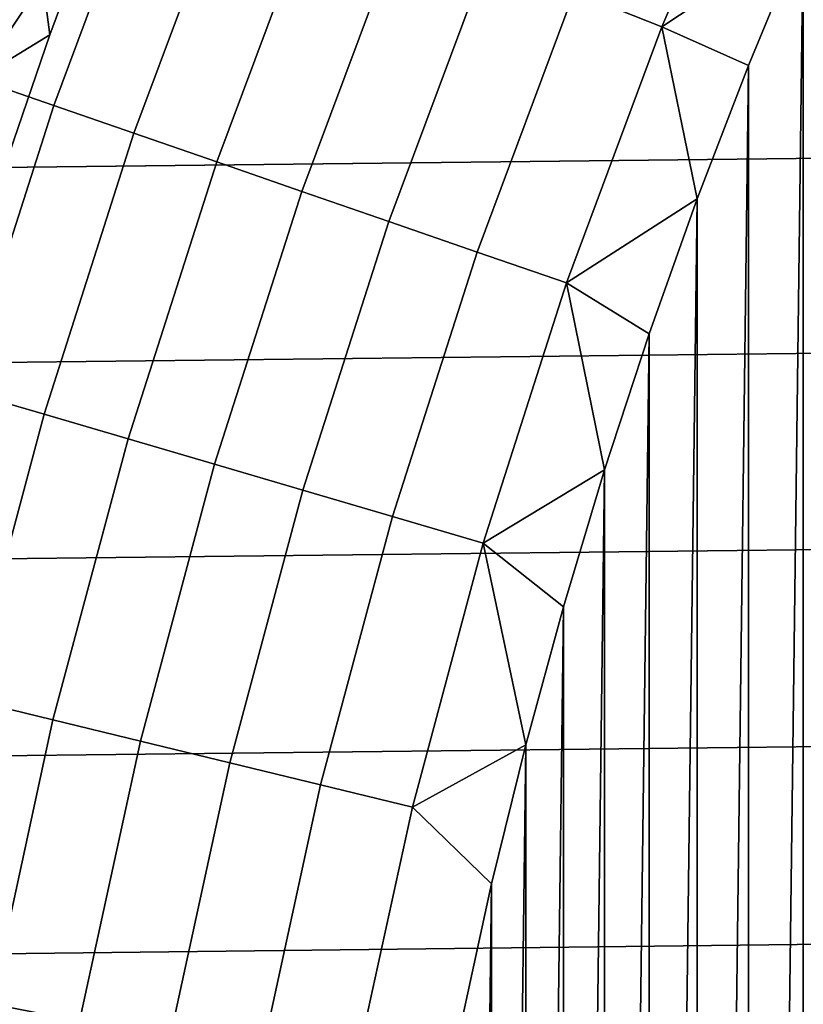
# Model space of a CAD drawing. Header units: metres. Extents: x -109 to 109, y -342 to 66.
# Tile 220 of 512: x -17.98 to -15.62, y 3.48 to 6.45. Entities that reach past the tile are written whole.
import ezdxf

# ---------------------------------------------------------------- set-up
doc = ezdxf.new("R2010")
doc.units = ezdxf.units.M
doc.layers.add('solid_K_24_62_16_000B91', color=7, linetype='CONTINUOUS')

msp = doc.modelspace()

# ---------------------------------------------------------------- linework, layer by layer
at = {"layer": 'solid_K_24_62_16_000B91'}
for points in [[(-17.726852, 6.83803, -31), (-17.889345, 6.400883, -31), (-18.029535, 7.465277, -31), (-17.840967, 7.905345, -31)], [(-17.889345, 6.400883, -31), (-18.041027, 5.959975, -31), (-18.029535, 7.465277, -31)], [(-16.310999, 6.529939, -66.959244), (-15.981817, 7.298652, -66.959244), (-15.723313, 7.180597, -66.989807), (-16.047171, 6.424318, -66.989807)], [(-18.263634, 6.321105, -31.026844), (-17.942177, 7.182964, -31.026844), (-18.09256, 7.243168, -31.060593), (-18.416712, 6.374086, -31.060593)], [(-18.332014, 6.344771, -66.200798), (-18.009354, 7.209857, -66.200798), (-17.79147, 7.12263, -66.36393), (-18.110228, 6.268011, -66.36393)], [(-17.942177, 7.182964, -31.026844), (-18.263634, 6.321105, -31.026844), (-18.108444, 6.267393, -31.006601), (-17.789719, 7.121929, -31.006601)], [(-16.047171, 6.424318, -66.989807), (-15.723313, 7.180597, -66.989807), (-15.621312, 6.706306, -67)], [(-18.110228, 6.268011, -66.36393), (-17.79147, 7.12263, -66.36393), (-17.563328, 7.031296, -66.509895), (-17.877998, 6.187635, -66.509895)], [(-17.789719, 7.121929, -31.006601), (-18.108444, 6.267393, -31.006601), (-17.726852, 6.83803, -31)], [(-15.621306, -6.706321, -67), (-15.621312, 6.706306, -67), (-15.446338, 7.100046, -67)], [(25.51819, 7.081523, 84.926178), (-25.674267, 6.49876, 84.926178), (-25.817019, 5.912654, 84.926178), (25.674263, 6.498771, 84.926178)], [(-17.877998, 6.187635, -66.509895), (-17.563328, 7.031296, -66.509895), (-17.326092, 6.936321, -66.637932), (-17.636511, 6.104056, -66.637932)], [(-17.636511, 6.104056, -66.637932), (-17.326092, 6.936321, -66.637932), (-17.080975, 6.838191, -66.747398), (-17.387001, 6.0177, -66.747398)], [(-18.108444, 6.267393, -31.006601), (-17.889345, 6.400883, -31), (-17.726852, 6.83803, -31)], [(-17.387001, 6.0177, -66.747398), (-17.080975, 6.838191, -66.747398), (-16.829224, 6.737405, -66.83773), (-17.130741, 5.929007, -66.83773)], [(-17.130741, 5.929007, -66.83773), (-16.829224, 6.737405, -66.83773), (-16.572128, 6.63448, -66.908463), (-16.86904, 5.838431, -66.908463)], [(-16.047171, 6.424318, -66.989807), (-15.621312, 6.706306, -67), (-15.786233, 6.308314, -67)], [(-15.786227, -6.30833, -67), (-15.786233, 6.308314, -67), (-15.621312, 6.706306, -67)], [(-15.621306, -6.706321, -67), (-15.786227, -6.30833, -67), (-15.621312, 6.706306, -67)], [(-16.86904, 5.838431, -66.908463), (-16.572128, 6.63448, -66.908463), (-16.310999, 6.529939, -66.959244), (-16.603231, 5.746434, -66.959244)], [(-16.603231, 5.746434, -66.959244), (-16.310999, 6.529939, -66.959244), (-16.047171, 6.424318, -66.989807), (-16.334677, 5.653486, -66.989807)], [(25.674263, 6.498771, 84.926178), (-25.817019, 5.912654, 84.926178), (-25.946384, 5.323495, 84.926178), (25.817017, 5.912664, 84.926178)], [(-16.334677, 5.653486, -66.989807), (-16.047171, 6.424318, -66.989807), (-15.941043, 5.906192, -67)], [(-16.047171, 6.424318, -66.989807), (-15.786233, 6.308314, -67), (-15.941043, 5.906192, -67)], [(-18.108444, 6.267393, -31.006601), (-18.041027, 5.959975, -31), (-17.889345, 6.400883, -31)], [(-15.941037, -5.906207, -67), (-15.941043, 5.906192, -67), (-15.786233, 6.308314, -67)], [(-15.786227, -6.30833, -67), (-15.941037, -5.906207, -67), (-15.786233, 6.308314, -67)], [(-18.387959, 5.399192, -66.36393), (-18.110228, 6.268011, -66.36393), (-17.877998, 6.187635, -66.509895), (-18.152168, 5.329957, -66.509895)], [(-18.152168, 5.329957, -66.509895), (-17.877998, 6.187635, -66.509895), (-17.636511, 6.104056, -66.637932), (-17.906979, 5.257963, -66.637932)], [(-17.906979, 5.257963, -66.637932), (-17.636511, 6.104056, -66.637932), (-17.387001, 6.0177, -66.747398), (-17.653641, 5.183577, -66.747398)], [(-17.653641, 5.183577, -66.747398), (-17.387001, 6.0177, -66.747398), (-17.130741, 5.929007, -66.83773), (-17.393452, 5.107178, -66.83773)], [(25.817017, 5.912664, 84.926178), (-25.946384, 5.323495, 84.926178), (-26.062328, 4.731425, 84.926178), (25.946383, 5.323504, 84.926178)], [(-17.393452, 5.107178, -66.83773), (-17.130741, 5.929007, -66.83773), (-16.86904, 5.838431, -66.908463), (-17.127735, 5.029157, -66.908463)], [(-16.334677, 5.653486, -66.989807), (-15.941043, 5.906192, -67), (-16.085583, 5.500365, -67)], [(-16.085577, -5.50038, -67), (-16.085583, 5.500365, -67), (-15.941043, 5.906192, -67)], [(-15.941037, -5.906207, -67), (-16.085577, -5.50038, -67), (-15.941043, 5.906192, -67)], [(-17.127735, 5.029157, -66.908463), (-16.86904, 5.838431, -66.908463), (-16.603231, 5.746434, -66.959244), (-16.857853, 4.949912, -66.959244)], [(-16.857853, 4.949912, -66.959244), (-16.603231, 5.746434, -66.959244), (-16.334677, 5.653486, -66.989807), (-16.585178, 4.869848, -66.989807)], [(-16.585178, 4.869848, -66.989807), (-16.334677, 5.653486, -66.989807), (-16.21982, 5.090913, -67)], [(-16.334677, 5.653486, -66.989807), (-16.085583, 5.500365, -67), (-16.21982, 5.090913, -67)], [(-16.219816, -5.090929, -67), (-16.21982, 5.090913, -67), (-16.085583, 5.500365, -67)], [(-16.085577, -5.50038, -67), (-16.219816, -5.090929, -67), (-16.085583, 5.500365, -67)], [(25.946383, 5.323504, 84.926178), (-26.062328, 4.731425, 84.926178), (-26.164757, 4.136897, 84.926178), (26.062326, 4.731433, 84.926178)], [(-18.385218, 4.460206, -66.509895), (-18.152168, 5.329957, -66.509895), (-17.906979, 5.257963, -66.637932), (-18.136879, 4.39996, -66.637932)], [(-18.136879, 4.39996, -66.637932), (-17.906979, 5.257963, -66.637932), (-17.653641, 5.183577, -66.747398), (-17.880291, 4.337711, -66.747398)], [(-17.880291, 4.337711, -66.747398), (-17.653641, 5.183577, -66.747398), (-17.393452, 5.107178, -66.83773), (-17.61676, 4.273779, -66.83773)], [(-17.61676, 4.273779, -66.83773), (-17.393452, 5.107178, -66.83773), (-17.127735, 5.029157, -66.908463), (-17.347633, 4.20849, -66.908463)], [(-16.585178, 4.869848, -66.989807), (-16.21982, 5.090913, -67), (-16.343613, 4.678278, -67)], [(-16.343609, -4.678293, -67), (-16.343613, 4.678278, -67), (-16.21982, 5.090913, -67)], [(-16.219816, -5.090929, -67), (-16.343609, -4.678293, -67), (-16.21982, 5.090913, -67)], [(-17.347633, 4.20849, -66.908463), (-17.127735, 5.029157, -66.908463), (-16.857853, 4.949912, -66.959244), (-17.074284, 4.142177, -66.959244)], [(-17.074284, 4.142177, -66.959244), (-16.857853, 4.949912, -66.959244), (-16.585178, 4.869848, -66.989807), (-16.798109, 4.075177, -66.989807)], [(-16.798109, 4.075177, -66.989807), (-16.585178, 4.869848, -66.989807), (-16.456928, 4.262571, -67)], [(-16.585178, 4.869848, -66.989807), (-16.343613, 4.678278, -67), (-16.456928, 4.262571, -67)], [(26.062326, 4.731433, 84.926178), (-26.164757, 4.136897, 84.926178), (-26.253656, 3.539984, 84.926178), (26.164757, 4.136904, 84.926178)], [(-16.456924, -4.262587, -67), (-16.456928, 4.262571, -67), (-16.343613, 4.678278, -67)], [(-16.343609, -4.678293, -67), (-16.456924, -4.262587, -67), (-16.343613, 4.678278, -67)], [(-18.325695, 3.531988, -66.637932), (-18.136879, 4.39996, -66.637932), (-17.880291, 4.337711, -66.747398), (-18.066435, 3.48202, -66.747398)], [(-18.066435, 3.48202, -66.747398), (-17.880291, 4.337711, -66.747398), (-17.61676, 4.273779, -66.83773), (-17.800159, 3.4307, -66.83773)], [(-17.800159, 3.4307, -66.83773), (-17.61676, 4.273779, -66.83773), (-17.347633, 4.20849, -66.908463), (-17.528233, 3.37829, -66.908463)], [(-16.798109, 4.075177, -66.989807), (-16.456928, 4.262571, -67), (-16.55966, 3.844168, -67)], [(-16.559656, -3.844183, -67), (-16.55966, 3.844168, -67), (-16.456928, 4.262571, -67)], [(-16.456924, -4.262587, -67), (-16.559656, -3.844183, -67), (-16.456928, 4.262571, -67)], [(-17.528233, 3.37829, -66.908463), (-17.347633, 4.20849, -66.908463), (-17.074284, 4.142177, -66.959244), (-17.252037, 3.325058, -66.959244)], [(26.164757, 4.136904, 84.926178), (-26.253656, 3.539984, 84.926178), (-26.328917, 2.941396, 84.926178), (26.253654, 3.539989, 84.926178)], [(-17.252037, 3.325058, -66.959244), (-17.074284, 4.142177, -66.959244), (-16.798109, 4.075177, -66.989807), (-16.972988, 3.271275, -66.989807)], [(-16.972988, 3.271275, -66.989807), (-16.798109, 4.075177, -66.989807), (-16.55966, 3.844168, -67), (-16.651758, 3.423291, -67)], [(-16.651756, -3.423307, -67), (-16.651758, 3.423291, -67), (-16.55966, 3.844168, -67)], [(-16.559656, -3.844183, -67), (-16.651756, -3.423307, -67), (-16.55966, 3.844168, -67)], [(26.253654, 3.539989, 84.926178), (-26.328917, 2.941396, 84.926178), (-26.390532, 2.341233, 84.926178), (26.328917, 2.9414, 84.926178)], [(-18.211653, 2.61844, -66.747398), (-18.066435, 3.48202, -66.747398), (-17.800159, 3.4307, -66.83773), (-17.943237, 2.579848, -66.83773)]]:
    msp.add_3dface(points, dxfattribs=at)

doc.saveas('drawing.dxf')
